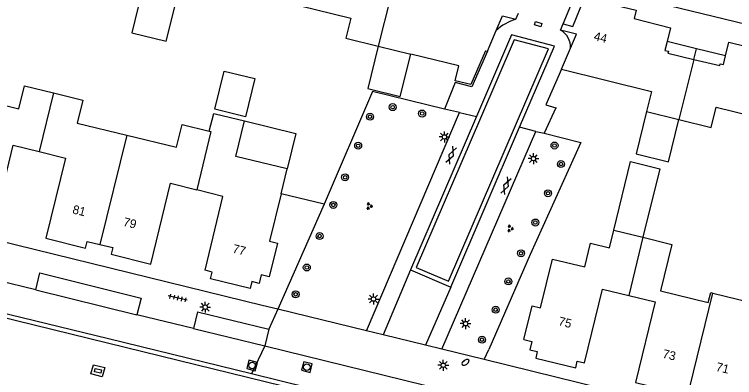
# Model space of a CAD drawing. Extents: x 125000 to 129004, y 397500 to 399008.
# Drawn here: x 126590.3 to 126672.9, y 398542.5 to 398584.2 of the extents above; entities that cross this region are included whole.
import ezdxf

# ---------------------------------------------------------------- set-up
doc = ezdxf.new("R2010")
doc.units = 0
for name, color, linetype in [('gg-afsc-erfafscheiding', 7, 'Continuous'), ('gg-afsc-hekwerk', 7, 'Continuous'), ('gg-afsc-muur', 7, 'Continuous'), ('gg-anno-huisnummerreeks BGT', 7, 'Continuous'), ('gg-bbg-gedigitaliseerde bijgebouw', 7, 'Continuous'), ('gg-bbg-hoofdgebouw', 7, 'Continuous'), ('gg-bbg-luifel en loopbrug', 7, 'Continuous'), ('gg-bbg-tussenscheiding', 7, 'Continuous'), ('gg-knt-verharding', 7, 'Continuous'), ('gg-knt-verharding nz', 7, 'Continuous'), ('gt-grn-vlakafsluiter', 7, 'Continuous'), ('gt-grn-weggrens', 7, 'Continuous'), ('gt-symb-boom', 7, 'Continuous'), ('gt-symb-brandkraan', 7, 'Continuous'), ('gt-symb-gesloten verharding', 7, 'Continuous'), ('gt-symb-groenvak', 7, 'Continuous'), ('gt-symb-kolk center center', 7, 'Continuous'), ('gt-symb-lichtmast', 7, 'Continuous'), ('gt-symb-rioolschacht', 7, 'Continuous'), ('gt-symb-tegel verharding', 7, 'Continuous')]:
    doc.layers.add(name, color=color, linetype=linetype)

# ---------------------------------------------------------------- blocks, each defined once
blk = doc.blocks.new('gt0-BOOM')
at = {"layer": 'gt-symb-boom'}
for radius in [0.4, 0.2]:
    blk.add_circle((0, 0), radius, dxfattribs=at)
blk = doc.blocks.new('gt0-LMAST')
at = {"layer": 'gt-symb-lichtmast'}
for p, q in [((-0.182, 0.173), (-0.447, 0.438)), ((-0.005, 0.246), (-0.005, 0.621)), ((0.172, 0.173), (0.437, 0.438)), ((-0.255, -0.004), (-0.63, -0.004)), ((-0.182, -0.181), (-0.447, -0.446)), ((-0.005, -0.254), (-0.005, -0.629)), ((0.437, -0.446), (0.172, -0.181)), ((0.245, -0.004), (0.62, -0.004))]:
    blk.add_line(p, q, dxfattribs=at)
blk.add_circle((-0.005, -0.004), 0.25, dxfattribs=at)
blk = doc.blocks.new('gt0-GESVH1')
at = {"layer": 'gt-symb-gesloten verharding'}
for p, q in [((-0.992, -0.261), (0.008, 0.239)), ((0.008, -0.261), (-0.992, 0.239)), ((0.008, 0.239), (1.008, -0.261)), ((1.008, 0.239), (0.008, -0.261))]:
    blk.add_line(p, q, dxfattribs=at)
blk = doc.blocks.new('gt0-GRVAK')
at = {"layer": 'gt-symb-groenvak'}
for p, q in [((-0.11, 0.189), (-0.228, 0.24)), ((-0.182, 0.153), (0.088, 0.153)), ((-0.091, 0.211), (-0.156, 0.322)), ((-0.047, 0.214), (-0.047, 0.393)), ((-0.004, 0.211), (0.061, 0.322)), ((0.015, 0.189), (0.133, 0.24)), ((0.262, -0.052), (0.197, 0.059)), ((0.305, -0.049), (0.305, 0.13)), ((0.349, -0.052), (0.414, 0.059)), ((-0.245, -0.228), (-0.363, -0.177)), ((-0.318, -0.264), (-0.047, -0.264)), ((-0.226, -0.206), (-0.291, -0.095)), ((-0.183, -0.203), (-0.183, -0.024)), ((-0.139, -0.206), (-0.074, -0.095)), ((-0.12, -0.228), (-0.002, -0.177)), ((0.243, -0.074), (0.125, -0.023)), ((0.17, -0.11), (0.441, -0.11)), ((0.368, -0.074), (0.486, -0.023))]:
    blk.add_line(p, q, dxfattribs=at)
blk = doc.blocks.new('gt0-RS')
at = {"layer": 'gt-symb-rioolschacht'}
blk.add_lwpolyline([(-0.5, -0.5), (0.5, -0.5), (0.5, 0.5), (-0.5, 0.5)], close=True, dxfattribs=at)
blk.add_circle((0, 0), 0.375, dxfattribs=at)
blk = doc.blocks.new('gt0-BR')
at = {"layer": 'gt-symb-brandkraan'}
for centre, radius, start, end in [((-0.244, 0), 0.206, 107.56694, 252.43307), ((0.599, -2.664), 3, 106.89205, 107.56694), ((0, -0.691), 0.938, 73.10799, 106.89205), ((-0.599, -2.664), 3, 72.43309, 73.10799), ((0.244, 0), 0.206, 287.56695, 72.43309), ((0.599, 2.664), 3, 252.43307, 253.10797), ((0, 0.691), 0.938, 253.10797, 286.89206), ((-0.599, 2.664), 3, 286.89206, 287.56695)]:
    blk.add_arc(centre, radius, start, end, dxfattribs=at)
blk = doc.blocks.new('gt0-KOLKCC')
at = {"layer": 'gt-symb-kolk center center'}
blk.add_lwpolyline([(-0.375, 0.2), (0.375, 0.2), (0.375, -0.2), (-0.375, -0.2)], close=True, dxfattribs=at)
blk = doc.blocks.new('gt0-TEG1')
at = {"layer": 'gt-symb-tegel verharding'}
for p, q in [((-1.125, 0), (1.125, 0)), ((-0.9, -0.25), (-0.9, 0.25)), ((-0.45, -0.25), (-0.45, 0.25)), ((0, -0.25), (0, 0.25)), ((0.45, -0.25), (0.45, 0.25)), ((0.9, -0.25), (0.9, 0.25))]:
    blk.add_line(p, q, dxfattribs=at)

msp = doc.modelspace()

# ---------------------------------------------------------------- linework, layer by layer
at = {"layer": 'gg-afsc-erfafscheiding'}
msp.add_line((126625.798, 398562.397), (126620.495, 398550.36), dxfattribs=at)
at = {"layer": 'gg-afsc-hekwerk'}
for p, q in [((126640.834, 398576.348), (126639.591, 398573.313)), ((126652.383, 398573.471), (126651.04, 398570.547)), ((126625.798, 398562.397), (126620.857, 398563.587))]:
    msp.add_line(p, q, dxfattribs=at)
for points in [[(126639.591, 398573.313), (126631.332, 398575.336), (126625.798, 398562.397)], [(126651.04, 398570.547), (126655.236, 398569.48), (126649.433, 398556.619), (126644.676, 398545.748)]]:
    msp.add_lwpolyline(points, dxfattribs=at)
at = {"layer": 'gg-afsc-muur'}
msp.add_line((126652.383, 398573.471), (126652.469, 398573.447), dxfattribs=at)
for points in [[(126644.518, 398579.963), (126642.749, 398575.866), (126640.834, 398576.348)], [(126653.024, 398577.886), (126651.226, 398573.793), (126652.383, 398573.471)]]:
    msp.add_lwpolyline(points, dxfattribs=at)
for centre, radius, start, end in [((126649.725, 398577.678), 6.263, 107.86952, 132.19645), ((126651.894, 398580.477), 2.157, 355.17769, 61.86578)]:
    msp.add_arc(centre, radius, start, end, dxfattribs=at)
at = {"layer": 'gg-bbg-gedigitaliseerde bijgebouw'}
msp.add_lwpolyline([(126613.243, 398573.307), (126614.313, 398577.678), (126617.85, 398576.812), (126616.78, 398572.441), (126613.243, 398573.307)], dxfattribs=at)
at = {"layer": 'gg-bbg-hoofdgebouw'}
for p, q in [((126647.803, 398583.639), (126648.075, 398584.331)), ((126652.911, 398582.379), (126653.209, 398583.078)), ((126644.518, 398579.963), (126645.518, 398582.318)), ((126631.998, 398580.526), (126635.722, 398579.614)), ((126653.024, 398577.886), (126654.043, 398580.296)), ((126644.306, 398580.014), (126644.518, 398579.963)), ((126613.279, 398572.783), (126616.661, 398571.955)), ((126662.778, 398573.042), (126666.489, 398572.128)), ((126620.857, 398563.587), (126621.558, 398566.447)), ((126659.033, 398559.425), (126662.364, 398558.611))]:
    msp.add_line(p, q, dxfattribs=at)
for points in [[(126597.594, 398591.401), (126605.528, 398589.464), (126603.721, 398582.059), (126607.683, 398581.103), (126608.923, 398586.167)], [(126653.209, 398583.078), (126654.308, 398582.803), (126655.656, 398586.102), (126661.591, 398584.679), (126661.356, 398583.696), (126665.542, 398582.654), (126665.146, 398581.063)], [(126620.906, 398585.703), (126628.842, 398583.759), (126628.274, 398581.438), (126631.998, 398580.526)], [(126645.518, 398582.318), (126646.243, 398584.026), (126647.803, 398583.639)], [(126654.043, 398580.296), (126654.727, 398581.913), (126652.911, 398582.379)], [(126665.146, 398581.063), (126664.894, 398580.054), (126665.28, 398579.958), (126665.229, 398579.74), (126668.208, 398579.022)], [(126671.845, 398579.433), (126672.236, 398581.007), (126676.434, 398579.964), (126676.674, 398580.945), (126680.793, 398579.938)], [(126644.306, 398580.014), (126642.626, 398576.152), (126640.84, 398576.565), (126641.258, 398578.279), (126635.722, 398579.614)], [(126668.208, 398579.022), (126671.187, 398578.304), (126671.213, 398578.51), (126671.592, 398578.416), (126671.845, 398579.433)], [(126653.024, 398577.886), (126663.345, 398575.344), (126662.778, 398573.042)], [(126585.09, 398574.746), (126590.782, 398573.357), (126591.43, 398575.972), (126594.764, 398575.162)], [(126594.764, 398575.162), (126598.098, 398574.351), (126597.454, 398571.717), (126603.154, 398570.324)], [(126612.621, 398570.799), (126613.124, 398572.821), (126613.279, 398572.783)], [(126666.489, 398572.128), (126670.2, 398571.214), (126670.772, 398573.536), (126678.716, 398571.579)], [(126621.558, 398566.447), (126615.665, 398567.891), (126616.661, 398571.955)], [(126603.154, 398570.324), (126608.853, 398568.93), (126609.495, 398571.554), (126612.621, 398570.799)], [(126582.031, 398562.198), (126583.501, 398561.843), (126583.311, 398561.076), (126587.85, 398559.951), (126590.111, 398569.168), (126593.113, 398568.433)], [(126593.113, 398568.433), (126596.114, 398567.697), (126593.861, 398558.499), (126598.418, 398557.371), (126598.61, 398558.139), (126600.081, 398557.785)], [(126600.081, 398557.785), (126601.551, 398557.431), (126601.361, 398556.654), (126605.911, 398555.541), (126608.17, 398564.798), (126611.179, 398564.041)], [(126620.857, 398563.587), (126619.523, 398558.143), (126620.445, 398557.918), (126619.499, 398554.057), (126618.557, 398554.282), (126618.326, 398553.319), (126617.507, 398553.516), (126617.322, 398552.748), (126612.77, 398553.847), (126612.955, 398554.623), (126612.132, 398554.823), (126614.187, 398563.284), (126611.179, 398564.041)], [(126648.717, 398546.892), (126649.663, 398550.736), (126650.616, 398550.506), (126651.993, 398556.107), (126655.702, 398555.212), (126656.366, 398557.913), (126658.537, 398557.396), (126659.033, 398559.425)], [(126662.364, 398558.611), (126665.694, 398557.797), (126664.377, 398552.469), (126669.861, 398551.114), (126670.147, 398552.269), (126670.395, 398552.208)], [(126670.395, 398552.208), (126676.062, 398550.807), (126677.097, 398554.995), (126680.43, 398554.18)], [(126648.717, 398546.892), (126649.635, 398546.663), (126649.41, 398545.712), (126650.246, 398545.514), (126650.062, 398544.736), (126654.651, 398543.61), (126654.829, 398544.398), (126655.652, 398544.191), (126657.715, 398552.667), (126660.736, 398551.932)], [(126660.736, 398551.932), (126663.756, 398551.197), (126661.503, 398541.941), (126666.053, 398540.834), (126666.251, 398541.6), (126667.717, 398541.242)]]:
    msp.add_lwpolyline(points, dxfattribs=at)
at = {"layer": 'gg-bbg-luifel en loopbrug'}
for p, q in [((126668.506, 398580.246), (126665.146, 398581.063)), ((126668.208, 398579.022), (126668.506, 398580.246)), ((126671.845, 398579.433), (126668.506, 398580.246))]:
    msp.add_line(p, q, dxfattribs=at)
for points in [[(126631.998, 398580.526), (126630.812, 398575.684), (126634.536, 398574.772), (126635.722, 398579.614)], [(126662.778, 398573.042), (126661.582, 398568.187), (126665.293, 398567.273), (126666.489, 398572.128)], [(126616.661, 398571.955), (126622.553, 398570.512), (126621.558, 398566.447)], [(126659.033, 398559.425), (126660.955, 398567.288), (126664.286, 398566.474), (126662.364, 398558.611)]]:
    msp.add_lwpolyline(points, dxfattribs=at)
at = {"layer": 'gg-bbg-tussenscheiding'}
for p, q in [((126633.715, 398587.431), (126631.998, 398580.526)), ((126668.208, 398579.022), (126666.489, 398572.128)), ((126594.764, 398575.162), (126593.113, 398568.433)), ((126603.154, 398570.324), (126600.081, 398557.785)), ((126662.364, 398558.611), (126660.736, 398551.932)), ((126667.717, 398541.242), (126670.395, 398552.208))]:
    msp.add_line(p, q, dxfattribs=at)
msp.add_lwpolyline([(126612.621, 398570.799), (126612.792, 398570.758), (126611.179, 398564.041)], dxfattribs=at)
at = {"layer": 'gg-knt-verharding'}
for p, q in [((126653.209, 398583.078), (126655.139, 398587.738)), ((126618.701, 398550.799), (126516.671, 398575.792)), ((126630.643, 398547.877), (126641.336, 398572.921)), ((126641.336, 398572.921), (126639.591, 398573.313)), ((126641.336, 398572.921), (126643.274, 398572.481)), ((126643.274, 398572.481), (126635.7, 398554.872)), ((126643.733, 398572.283), (126636.357, 398555.135)), ((126640.058, 398553.556), (126647.741, 398571.425)), ((126640.32, 398552.9), (126648.2, 398571.228)), ((126650.071, 398570.754), (126648.2, 398571.228)), ((126639.29, 398545.762), (126650.071, 398570.754)), ((126650.071, 398570.754), (126651.04, 398570.547)), ((126600.949, 398546.46), (126530.068, 398563.783)), ((126601.068, 398546.946), (126531.858, 398563.874)), ((126635.7, 398554.872), (126632.571, 398547.406)), ((126635.7, 398554.872), (126640.32, 398552.9)), ((126636.357, 398555.135), (126640.058, 398553.556)), ((126592.72, 398552.593), (126586.275, 398554.151)), ((126640.32, 398552.9), (126637.413, 398546.221)), ((126620.495, 398550.36), (126618.701, 398550.799)), ((126610.796, 398548.137), (126604.318, 398549.71)), ((126611.271, 398550.068), (126610.796, 398548.137)), ((126611.271, 398550.068), (126619.437, 398548.083)), ((126630.643, 398547.877), (126620.495, 398550.36)), ((126619.437, 398548.083), (126618.98, 398546.135)), ((126632.571, 398547.406), (126630.643, 398547.877)), ((126637.413, 398546.221), (126632.571, 398547.406)), ((126634.586, 398538.236), (126600.949, 398546.46)), ((126617.481, 398542.933), (126601.068, 398546.946)), ((126618.98, 398546.135), (126642.453, 398540.406)), ((126639.29, 398545.762), (126637.413, 398546.221)), ((126644.153, 398544.572), (126639.29, 398545.762)), ((126735.276, 398522.283), (126644.153, 398544.572)), ((126634.785, 398538.701), (126617.481, 398542.933))]:
    msp.add_line(p, q, dxfattribs=at)
for points in [[(126655.139, 398587.738), (126697.394, 398577.427), (126772.764, 398558.939), (126795.385, 398553.436), (126829.822, 398545.012)], [(126648.2, 398571.228), (126652.206, 398580.548), (126647.299, 398581.84), (126643.274, 398572.481)], [(126647.741, 398571.425), (126651.517, 398580.212), (126647.588, 398581.247), (126643.733, 398572.283)], [(126592.72, 398552.593), (126593.198, 398554.518), (126604.797, 398551.64), (126604.318, 398549.71)], [(126599.026, 398542.924), (126599.323, 398543.972), (126600.629, 398543.659), (126600.331, 398542.61), (126599.026, 398542.924)]]:
    msp.add_lwpolyline(points, dxfattribs=at)
at = {"layer": 'gg-knt-verharding nz'}
for p, q in [((126592.72, 398552.593), (126604.318, 398549.71)), ((126610.796, 398548.137), (126618.98, 398546.135))]:
    msp.add_line(p, q, dxfattribs=at)
at = {"layer": 'gt-grn-vlakafsluiter'}
msp.add_line((126644.153, 398544.572), (126644.676, 398545.748), dxfattribs=at)
at = {"layer": 'gt-grn-weggrens'}
for p, q in [((126620.495, 398550.36), (126619.437, 398548.083)), ((126618.98, 398546.135), (126617.481, 398542.933))]:
    msp.add_line(p, q, dxfattribs=at)

# ---------------------------------------------------------------- block references
at = {"layer": 'gt-symb-boom'}
for p in [(126633.659, 398573.538), (126631.064, 398572.437), (126637.036, 398572.804), (126629.7, 398569.107), (126652.224, 398569.135), (126652.96, 398567.008), (126628.201, 398565.488), (126651.467, 398563.659), (126626.852, 398562.316), (126650.029, 398560.299), (126625.272, 398558.746), (126648.388, 398556.773), (126623.808, 398555.14), (126646.933, 398553.543), (126622.526, 398552.064), (126645.478, 398550.296), (126643.909, 398546.856)]:
    msp.add_blockref('gt0-BOOM', p, dxfattribs=at)
at = {"layer": 'gt-symb-brandkraan', "rotation": 34.07160980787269}
msp.add_blockref('gt0-BR', (126642.01, 398544.252), dxfattribs=at)
at = {"layer": 'gt-symb-gesloten verharding', "rotation": -112.02484593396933}
for p in [(126640.388, 398568.026), (126646.669, 398564.523)]:
    msp.add_blockref('gt0-GESVH1', p, dxfattribs=at)
at = {"layer": 'gt-symb-groenvak', "rotation": -112.02484593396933}
for p in [(126630.977, 398562.202), (126647.137, 398559.637)]:
    msp.add_blockref('gt0-GRVAK', p, dxfattribs=at)
at = {"layer": 'gt-symb-kolk center center'}
for p, rotation in [((126650.36, 398583.061), -15.606930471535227), ((126599.848, 398543.273), 168.11724113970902)]:
    msp.add_blockref('gt0-KOLKCC', p, dxfattribs=dict(at, rotation=rotation))
at = {"layer": 'gt-symb-lichtmast'}
for p in [(126639.603, 398570.124), (126649.814, 398567.639), (126631.463, 398551.524), (126612.156, 398550.593), (126642.02, 398548.7), (126639.473, 398543.927)]:
    msp.add_blockref('gt0-LMAST', p, dxfattribs=at)
at = {"layer": 'gt-symb-rioolschacht'}
for p, rotation in [((126617.527, 398543.898), -14.95356475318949), ((126623.817, 398543.711), 165.6442149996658)]:
    msp.add_blockref('gt0-RS', p, dxfattribs=dict(at, rotation=rotation))
at = {"layer": 'gt-symb-tegel verharding', "rotation": 167.06118937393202}
msp.add_blockref('gt0-TEG1', (126608.996, 398551.634), dxfattribs=at)

# ---------------------------------------------------------------- texts
at = {"layer": 'gg-anno-huisnummerreeks BGT'}
for s, rotation, p in [('44', 346.5, (126656.668, 398581.232)), ('81', 346.1, (126596.858, 398561.364)), ('79', 346.2, (126602.675, 398559.936)), ('77', 346.4, (126615.22, 398556.857)), ('75', 346.3, (126652.605, 398548.536)), ('73', 346.4, (126664.548, 398544.801)), ('71', 346.4, (126670.674, 398543.299))]:
    msp.add_text(s, height=1, rotation=rotation, dxfattribs=at).set_placement(p)

doc.saveas('drawing.dxf')
